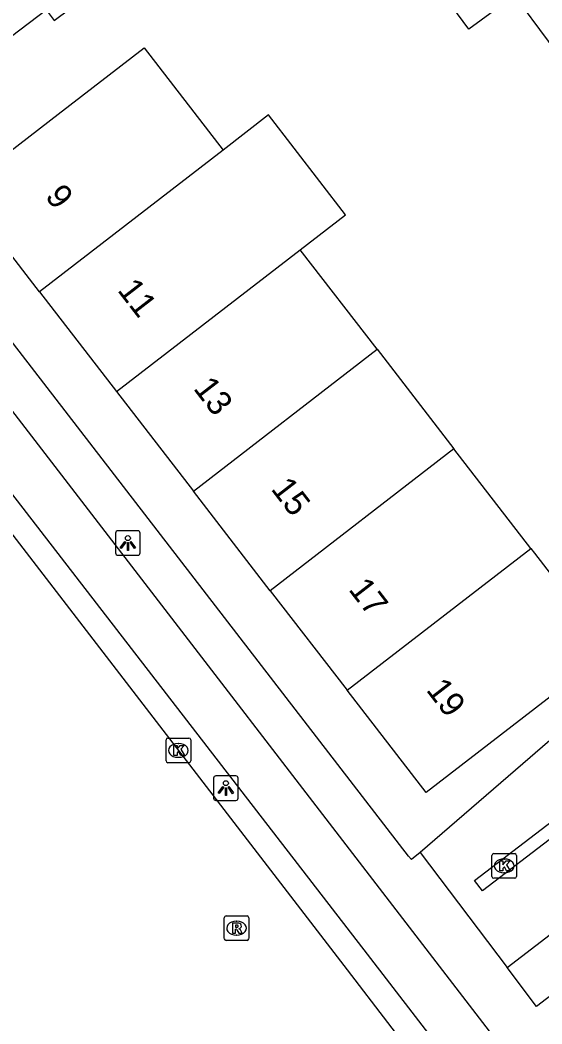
# Model space of a CAD drawing. Extents: x 161882 to 162509, y 381687 to 382379.
# Drawn here: x 161971.44 to 161992.62, y 382095.4 to 382136.14 of the extents above; entities that cross this region are included whole.
import ezdxf

# ---------------------------------------------------------------- set-up
doc = ezdxf.new("R2010")
doc.units = 0
for name, color, linetype in [('IMGEO_Fietspad_gesloten', 7, 'Continuous'), ('IMGEO_Kolk', 7, 'Continuous'), ('IMGEO_Lichtpunt', 7, 'Continuous'), ('IMGEO_Pand', 7, 'Continuous'), ('IMGEO_Pand_nummerreeks', 7, 'Continuous'), ('IMGEO_Rijbaan_lokaal_gesloten', 7, 'Continuous'), ('IMGEO_Rijbaan_lokaal_open', 7, 'Continuous'), ('IMGEO_Rioolput', 7, 'Continuous'), ('IMGEO_Voetpad_open', 7, 'Continuous')]:
    doc.layers.add(name, color=color, linetype=linetype)

msp = doc.modelspace()

# ---------------------------------------------------------------- linework, layer by layer
at = {"layer": 'IMGEO_Fietspad_gesloten'}
for points in [[(161959.137, 382135.841), (162016.673, 382061.059)], [(161992.275, 382089.501), (161990.474, 382091.815), (161985.541, 382098.226), (161959.864, 382131.466)]]:
    msp.add_lwpolyline(points, dxfattribs=at)
at = {"layer": 'IMGEO_Kolk'}
for p, q in [((161977.368, 382106.073), (161977.368, 382106.925)), ((161977.443, 382106.999), (161978.295, 382106.999)), ((161977.856, 382106.779), (161977.881, 382106.779)), ((161978.369, 382106.925), (161978.369, 382106.073)), ((161977.879, 382106.219), (161977.854, 382106.219)), ((161978.295, 382105.999), (161977.443, 382105.999)), ((161990.59, 382101.387), (161990.59, 382102.239)), ((161990.665, 382102.313), (161991.517, 382102.313)), ((161991.591, 382102.239), (161991.591, 382101.387)), ((161991.078, 382102.093), (161991.103, 382102.093)), ((161991.101, 382101.533), (161991.076, 382101.533)), ((161991.517, 382101.313), (161990.665, 382101.313))]:
    msp.add_line(p, q, dxfattribs=at)
for points in [[(161977.368, 382106.073), (161977.368, 382106.925)], [(161977.443, 382106.999), (161978.295, 382106.999)], [(161977.689, 382106.699), (161977.812, 382106.699), (161977.812, 382106.548), (161977.942, 382106.699), (161978.106, 382106.699), (161977.96, 382106.548), (161978.113, 382106.299), (161977.961, 382106.299), (161977.876, 382106.463), (161977.812, 382106.396), (161977.812, 382106.299), (161977.689, 382106.299), (161977.689, 382106.699)], [(161978.369, 382106.925), (161978.369, 382106.073)], [(161978.295, 382105.999), (161977.443, 382105.999)], [(161990.59, 382101.387), (161990.59, 382102.239)], [(161990.665, 382102.313), (161991.517, 382102.313)], [(161991.591, 382102.239), (161991.591, 382101.387)], [(161990.911, 382102.013), (161991.034, 382102.013), (161991.034, 382101.862), (161991.164, 382102.013), (161991.328, 382102.013), (161991.182, 382101.862), (161991.335, 382101.613), (161991.183, 382101.613), (161991.098, 382101.777), (161991.034, 382101.71), (161991.034, 382101.613), (161990.911, 382101.613), (161990.911, 382102.013)], [(161991.517, 382101.313), (161990.665, 382101.313)]]:
    msp.add_lwpolyline(points, dxfattribs=at)
for centre, start, end in [((161977.445, 382106.923), 91.552, 178.448), ((161977.445, 382106.923), 91.552, 178.448), ((161978.293, 382106.923), 1.552, 88.448), ((161978.293, 382106.923), 1.552, 88.448), ((161977.445, 382106.075), 181.552, 268.448), ((161977.445, 382106.075), 181.552, 268.448), ((161978.293, 382106.075), 271.552, 358.448), ((161978.293, 382106.075), 271.552, 358.448), ((161990.667, 382102.237), 91.552, 178.448), ((161990.667, 382102.237), 91.552, 178.448), ((161991.515, 382102.237), 1.552, 88.448), ((161991.515, 382102.237), 1.552, 88.448), ((161990.667, 382101.389), 181.552, 268.448), ((161990.667, 382101.389), 181.552, 268.448), ((161991.515, 382101.389), 271.552, 358.448), ((161991.515, 382101.389), 271.552, 358.448)]:
    msp.add_arc(centre, 0.0765, start, end, dxfattribs=at)
for centre, major_axis, ratio, start_param, end_param in [((161977.855, 382106.499), (-0.387, 0.002), 0.722429, 4.712389, 7.853982), ((161977.88, 382106.499), (-0.39, 0.002), 0.717154, 1.570796, 4.712389), ((161991.077, 382101.813), (-0.387, 0.002), 0.722429, 4.712389, 7.853982), ((161991.102, 382101.813), (-0.39, 0.002), 0.717154, 1.570796, 4.712389)]:
    msp.add_ellipse(centre, major_axis=major_axis, ratio=ratio, start_param=start_param, end_param=end_param, dxfattribs=at)
at = {"layer": 'IMGEO_Lichtpunt'}
for p, q in [((161975.32, 382115.319), (161975.32, 382114.512)), ((161975.32, 382115.319), (161975.32, 382114.512)), ((161976.222, 382115.414), (161975.414, 382115.414)), ((161976.222, 382115.414), (161975.414, 382115.414)), ((161976.316, 382114.512), (161976.316, 382115.319)), ((161976.316, 382114.512), (161976.316, 382115.319)), ((161975.414, 382114.418), (161976.222, 382114.418)), ((161975.414, 382114.418), (161976.222, 382114.418)), ((161980.199, 382105.466), (161979.391, 382105.466)), ((161980.199, 382105.466), (161979.391, 382105.466)), ((161979.297, 382105.371), (161979.297, 382104.564)), ((161979.297, 382105.371), (161979.297, 382104.564)), ((161980.293, 382104.564), (161980.293, 382105.371)), ((161980.293, 382104.564), (161980.293, 382105.371)), ((161979.391, 382104.47), (161980.199, 382104.47)), ((161979.391, 382104.47), (161980.199, 382104.47))]:
    msp.add_line(p, q, dxfattribs=at)
for points in [[(161975.694, 382114.983), (161975.733, 382114.955), (161975.545, 382114.693), (161975.507, 382114.72), (161975.694, 382114.983)], [(161975.796, 382114.935), (161975.843, 382114.935), (161975.843, 382114.613), (161975.796, 382114.613), (161975.796, 382114.935)], [(161975.906, 382114.955), (161975.944, 382114.982), (161976.131, 382114.72), (161976.092, 382114.692), (161975.906, 382114.955)], [(161979.671, 382105.035), (161979.71, 382105.007), (161979.522, 382104.745), (161979.484, 382104.772), (161979.671, 382105.035)], [(161979.883, 382105.007), (161979.921, 382105.034), (161980.108, 382104.772), (161980.069, 382104.744), (161979.883, 382105.007)], [(161979.773, 382104.987), (161979.82, 382104.987), (161979.82, 382104.665), (161979.773, 382104.665), (161979.773, 382104.987)]]:
    msp.add_lwpolyline(points, dxfattribs=at)
for centre in [(161975.819, 382115.117), (161979.796, 382105.169)]:
    msp.add_circle(centre, 0.0994, dxfattribs=at)
for centre, start, end in [((161975.414, 382115.319), 90, 180), ((161975.414, 382115.319), 90, 180), ((161976.222, 382115.319), 0, 90), ((161976.222, 382115.319), 0, 90), ((161975.414, 382114.512), 180, 270), ((161975.414, 382114.512), 180, 270), ((161976.222, 382114.512), 270, 0), ((161976.222, 382114.512), 270, 360), ((161979.391, 382105.371), 90, 180), ((161979.391, 382105.371), 90, 180), ((161980.199, 382105.371), 0, 90), ((161980.199, 382105.371), 0, 90), ((161979.391, 382104.564), 180, 270), ((161979.391, 382104.564), 180, 270), ((161980.199, 382104.564), 270, 0), ((161980.199, 382104.564), 270, 360)]:
    msp.add_arc(centre, 0.0946, start, end, dxfattribs=at)
at = {"layer": 'IMGEO_Pand'}
for points in [[(161965.061, 382130.908), (161972.501, 382136.553), (161972.827, 382136.122), (161974.839, 382137.64), (161974.538, 382138.04), (161976.878, 382139.805), (161977.107, 382140.581), (161979.246, 382142.194), (161977.09, 382145.052), (161970.383, 382139.994)], [(161991.508, 382137.137), (161989.649, 382135.775), (161988.317, 382137.593)], [(161972.23, 382125.109), (161969.026, 382129.258), (161972.984, 382132.315), (161976.482, 382135.016), (161979.687, 382130.867)], [(161982.812, 382126.82), (161984.654, 382128.242), (161981.529, 382132.289), (161979.687, 382130.867)], [(161979.687, 382130.867), (161972.23, 382125.109)], [(161975.356, 382121.062), (161982.812, 382126.82)], [(161985.931, 382122.781), (161982.812, 382126.82)], [(161972.23, 382125.109), (161975.356, 382121.062)], [(161978.475, 382117.023), (161985.931, 382122.781)], [(161985.931, 382122.781), (161989.052, 382118.741)], [(161975.356, 382121.062), (161978.475, 382117.023)], [(161989.052, 382118.741), (161981.595, 382112.983)], [(161992.177, 382114.695), (161989.052, 382118.741)], [(161981.595, 382112.983), (161978.475, 382117.023)], [(161984.714, 382108.943), (161992.177, 382114.695)], [(161992.177, 382114.695), (161992.325, 382114.503), (161995.382, 382110.545), (161987.925, 382104.786), (161984.714, 382108.943)], [(161981.595, 382112.983), (161984.714, 382108.943)]]:
    msp.add_lwpolyline(points, dxfattribs=at)
at = {"layer": 'IMGEO_Rijbaan_lokaal_gesloten'}
msp.add_lwpolyline([(161991.221, 382088.734), (161990.357, 382090.194), (161989.641, 382091.189), (161984.727, 382097.596), (161963.661, 382124.959), (161961.943, 382127.141), (161959.043, 382130.896)], dxfattribs=at)
at = {"layer": 'IMGEO_Rijbaan_lokaal_open'}
for points in [[(161991.508, 382137.137), (161995.614, 382131.603)], [(161991.208, 382097.694), (162015.758, 382116.521), (162013.979, 382118.865), (162015.98, 382120.385)], [(162005.644, 382117.871), (161987.684, 382102.357)], [(162010.61, 382117.081), (162010.956, 382116.668), (162004.89, 382112.029), (161990.212, 382100.807), (161989.89, 382101.215), (162010.61, 382117.081)], [(161987.684, 382102.357), (161991.208, 382097.694)]]:
    msp.add_lwpolyline(points, dxfattribs=at)
at = {"layer": 'IMGEO_Rioolput'}
for p, q in [((161979.727, 382098.86), (161979.727, 382099.712)), ((161979.802, 382099.786), (161980.654, 382099.786)), ((161980.728, 382099.712), (161980.728, 382098.86)), ((161980.215, 382099.566), (161980.24, 382099.566)), ((161980.238, 382099.006), (161980.213, 382099.006)), ((161980.654, 382098.786), (161979.802, 382098.786))]:
    msp.add_line(p, q, dxfattribs=at)
for points in [[(161979.727, 382098.86), (161979.727, 382099.712)], [(161979.802, 382099.786), (161980.654, 382099.786)], [(161980.728, 382099.712), (161980.728, 382098.86)], [(161980.316, 382099.484), (161980.064, 382099.486), (161980.064, 382099.086)], [(161980.242, 382099.405), (161980.188, 382099.405), (161980.188, 382099.324)], [(161980.188, 382099.324), (161980.24, 382099.324)], [(161980.064, 382099.086), (161980.188, 382099.086), (161980.188, 382099.248), (161980.199, 382099.248)], [(161980.246, 382099.219), (161980.317, 382099.086), (161980.457, 382099.086), (161980.392, 382099.212)], [(161980.654, 382098.786), (161979.802, 382098.786)]]:
    msp.add_lwpolyline(points, dxfattribs=at)
for centre, radius, start, end in [((161979.804, 382099.71), 0.0765, 91.552, 178.448), ((161979.804, 382099.71), 0.0765, 91.552, 178.448), ((161980.652, 382099.71), 0.0765, 1.552, 88.448), ((161980.652, 382099.71), 0.0765, 1.552, 88.448), ((161980.224, 382099.513), 0.19, 274.7715, 282.9687), ((161980.248, 382099.309), 0.0964, 77.0061, 93.1865), ((161980.262, 382099.366), 0.0378, 276.6634, 79.6772), ((161980.315, 382099.374), 0.109, 350.3612, 89.416), ((161980.313, 382099.374), 0.112, 277.5842, 350.9817), ((161980.198, 382099.195), 0.0533, 26.0293, 88.6989), ((161980.297, 382099.159), 0.108, 29.5134, 73.7905), ((161979.804, 382098.862), 0.0765, 181.552, 268.448), ((161979.804, 382098.862), 0.0765, 181.552, 268.448), ((161980.652, 382098.862), 0.0765, 271.552, 358.448), ((161980.652, 382098.862), 0.0765, 271.552, 358.448)]:
    msp.add_arc(centre, radius, start, end, dxfattribs=at)
for centre, major_axis, ratio, start_param, end_param in [((161980.214, 382099.286), (-0.387, 0.002), 0.722429, 4.712389, 7.853982), ((161980.239, 382099.286), (-0.39, 0.002), 0.717154, 1.570796, 4.712389)]:
    msp.add_ellipse(centre, major_axis=major_axis, ratio=ratio, start_param=start_param, end_param=end_param, dxfattribs=at)
at = {"layer": 'IMGEO_Voetpad_open'}
for points in [[(161987.684, 382102.357), (161987.331, 382102.074), (161987.208, 382102.212), (161965.061, 382130.908)], [(162008.503, 382104.757), (162006.717, 382107.067), (162002.446, 382103.802), (161992.403, 382096.106), (161991.208, 382097.694)]]:
    msp.add_lwpolyline(points, dxfattribs=at)

# ---------------------------------------------------------------- texts
at = {"layer": 'IMGEO_Pand_nummerreeks'}
for s, rotation, p in [('9', 307.6778, (161972.427, 382128.976)), ('11', 307.6775, (161975.365, 382125.172)), ('13', 307.6778, (161978.445, 382121.184)), ('15', 307.6778, (161981.595, 382117.105)), ('17', 307.6778, (161984.744, 382113.027)), ('19', 307.6778, (161987.894, 382108.948))]:
    msp.add_text(s, height=1, rotation=rotation, dxfattribs=at).set_placement(p)

doc.saveas('drawing.dxf')
